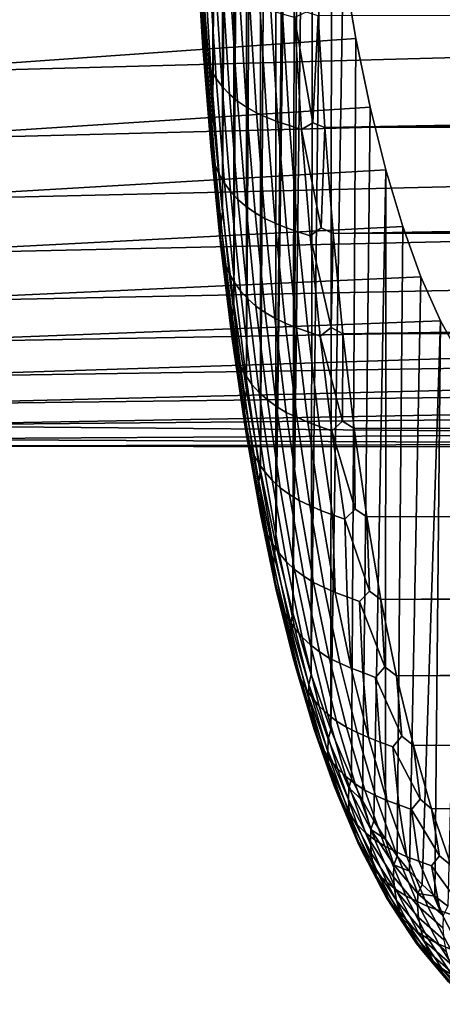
# Model space of a CAD drawing. Header units: metres. Extents: x -32 to 117, y -314 to 32.
# Tile 312 of 380: x 58.98 to 61.73, y -27.83 to -21.42. Entities that reach past the tile are written whole.
import ezdxf

# ---------------------------------------------------------------- set-up
doc = ezdxf.new("R2010")
doc.units = ezdxf.units.M
doc.layers.add('solid_24_501_064_XXX', color=7, linetype='CONTINUOUS')

msp = doc.modelspace()

# ---------------------------------------------------------------- linework, layer by layer
at = {"layer": 'solid_24_501_064_XXX'}
for points in [[(60.646011, -6.842627, 78.426437), (60.755825, -5.76276, 78.685928), (60.745323, -15.146692, 70.873718), (60.64603, -24.836847, 63.327366)], [(60.545338, -24.353743, 64.325645), (60.545319, -7.909618, 78.124016), (60.646011, -6.842627, 78.426437)], [(60.64603, -24.836847, 63.327366), (60.545338, -24.353743, 64.325645), (60.646011, -6.842627, 78.426437)], [(60.453846, -23.831007, 65.303009), (60.453831, -8.962889, 77.778938), (60.545319, -7.909618, 78.124016)], [(60.545338, -24.353743, 64.325645), (60.453846, -23.831007, 65.303009), (60.545319, -7.909618, 78.124016)], [(60.371704, -23.269875, 66.25753), (60.371693, -10.000335, 77.392075), (60.453831, -8.962889, 77.778938)], [(60.453846, -23.831007, 65.303009), (60.371704, -23.269875, 66.25753), (60.453831, -8.962889, 77.778938)], [(60.298977, -22.670658, 67.188568), (60.298969, -11.021258, 76.963638), (60.371693, -10.000335, 77.392075)], [(60.371704, -23.269875, 66.25753), (60.298977, -22.670658, 67.188568), (60.371693, -10.000335, 77.392075)], [(60.235809, -22.035179, 68.093773), (60.235802, -12.02303, 76.495003), (60.298969, -11.021258, 76.963638)], [(60.298977, -22.670658, 67.188568), (60.235809, -22.035179, 68.093773), (60.298969, -11.021258, 76.963638)], [(60.235809, -22.035179, 68.093773), (60.182285, -21.3641, 68.972038), (60.235802, -12.02303, 76.495003)], [(60.64603, -24.836847, 63.327366), (60.745323, -15.146692, 70.873718), (60.74514, -15.927435, 70.219666)], [(60.64603, -24.836847, 63.327366), (60.74514, -15.927435, 70.219666), (60.754452, -16.679441, 69.533844)], [(60.64603, -24.836847, 63.327366), (60.754452, -16.679441, 69.533844), (60.773251, -17.402605, 68.81633), (60.755848, -25.279907, 62.308952)], [(60.755848, -25.279907, 62.308952), (60.773251, -17.402605, 68.81633), (60.801495, -18.094584, 68.069389)], [(60.755848, -25.279907, 62.308952), (60.801495, -18.094584, 68.069389), (60.839176, -18.755272, 67.293129)], [(60.755848, -25.279907, 62.308952), (60.839176, -18.755272, 67.293129), (60.8862, -19.382492, 66.489922), (60.874622, -25.681635, 61.272495)], [(60.874622, -25.681635, 61.272495), (60.8862, -19.382492, 66.489922), (60.942558, -19.976122, 65.659966)], [(60.874622, -25.681635, 61.272495), (60.942558, -19.976122, 65.659966), (61.008106, -20.534176, 64.805717), (61.002239, -26.041723, 60.218884)], [(61.002239, -26.041723, 60.218884), (61.008106, -20.534176, 64.805717), (61.082829, -21.056488, 63.927475)], [(60.170727, -21.44281, 68.997093), (60.126534, -20.736795, 69.849739), (60.13847, -20.659494, 69.821259), (60.182285, -21.3641, 68.972038)], [(60.126534, -20.736795, 69.849739), (60.170727, -21.44281, 68.997093), (60.165474, -21.5051, 69.046303), (60.121151, -20.797024, 69.901436)], [(60.121151, -20.797024, 69.901436), (60.165474, -21.5051, 69.046303), (60.168121, -21.567276, 69.095863), (60.123672, -20.85718, 69.953438)], [(60.123672, -20.85718, 69.953438), (60.168121, -21.567276, 69.095863), (60.178646, -21.628721, 69.145287), (60.134075, -20.916662, 70.005226)], [(60.134075, -20.916662, 70.005226), (60.178646, -21.628721, 69.145287), (60.196945, -21.688828, 69.194092), (60.152256, -20.974888, 70.056305)], [(60.152256, -20.974888, 70.056305), (60.196945, -21.688828, 69.194092), (60.222832, -21.747, 69.241783), (60.178032, -21.031279, 70.106148)], [(61.082829, -21.056488, 63.927475), (57.914215, -21.296295, 63.493816), (57.914215, -21.771067, 62.566959), (61.166542, -21.541302, 63.02774)], [(60.178032, -21.031279, 70.106148), (60.222832, -21.747, 69.241783), (60.256058, -21.802666, 69.287903), (60.211151, -21.085278, 70.154282)], [(61.002239, -26.041723, 60.218884), (61.082829, -21.056488, 63.927475), (61.166542, -21.541302, 63.02774), (61.138424, -26.358881, 59.15086)], [(60.211151, -21.085278, 70.154282), (60.256058, -21.802666, 69.287903), (60.296288, -21.85527, 69.331985), (60.251286, -21.136351, 70.200211)], [(60.251286, -21.136351, 70.200211), (60.296288, -21.85527, 69.331985), (60.343128, -21.904297, 69.373596), (60.298038, -21.18399, 70.2435)], [(57.914215, -21.771067, 41.433041), (57.914215, -21.296295, 40.506184), (62.30183, -21.17178, 40.278408), (62.30183, -21.651829, 41.190823)], [(60.298038, -21.18399, 70.2435), (60.343128, -21.904297, 69.373596), (60.396114, -21.949261, 69.412323), (60.350948, -21.22773, 70.283707)], [(60.350948, -21.22773, 70.283707), (60.396114, -21.949261, 69.412323), (60.45472, -21.989714, 69.447792), (60.409489, -21.267134, 70.320442)], [(60.409489, -21.267134, 70.320442), (60.45472, -21.989714, 69.447792), (60.518368, -22.025261, 69.479637), (60.473083, -21.301813, 70.35334)], [(60.473083, -21.301813, 70.35334), (60.518368, -22.025261, 69.479637), (60.586433, -22.055546, 69.507561), (60.541103, -21.331427, 70.382072)], [(60.541103, -21.331427, 70.382072), (60.586433, -22.055546, 69.507561), (60.658512, -22.084179, 69.526352), (60.613056, -21.358961, 70.40255)], [(60.224564, -22.113667, 68.117188), (60.170727, -21.44281, 68.997093), (60.182285, -21.3641, 68.972038), (60.235809, -22.035179, 68.093773)], [(60.613056, -21.358961, 70.40255), (60.658512, -22.084179, 69.526352), (60.733765, -22.109018, 69.53817), (60.688141, -21.382586, 70.416374)], [(60.688141, -21.382586, 70.416374), (60.733765, -22.109018, 69.53817), (60.811752, -22.134035, 69.537575), (60.765812, -21.405611, 70.419296)], [(60.765812, -21.405611, 70.419296), (60.886784, -22.089972, 69.611427), (60.920532, -21.395403, 70.454597), (60.842148, -21.369822, 70.478523)], [(60.886784, -22.089972, 69.611427), (60.964661, -22.120783, 69.578514), (60.920532, -21.395403, 70.454597)], [(60.964661, -22.120783, 69.578514), (98.701004, -21.433485, 70.410347), (98.56823, -21.338821, 70.519997), (60.920532, -21.395403, 70.454597)], [(60.170727, -21.44281, 68.997093), (60.224564, -22.113667, 68.117188), (60.219463, -22.177916, 68.163826), (60.165474, -21.5051, 69.046303)], [(60.765812, -21.405611, 70.419296), (60.811752, -22.134035, 69.537575), (60.886784, -22.089972, 69.611427)], [(60.964661, -22.120783, 69.578514), (98.838081, -21.525372, 70.302826), (98.701004, -21.433485, 70.410347)], [(60.165474, -21.5051, 69.046303), (60.219463, -22.177916, 68.163826), (60.222267, -22.242008, 68.210869), (60.168121, -21.567276, 69.095863)], [(60.964661, -22.120783, 69.578514), (98.979118, -21.614199, 70.197838), (98.838081, -21.525372, 70.302826)], [(61.166542, -21.541302, 63.02774), (57.914215, -21.771067, 62.566959), (57.914215, -22.205523, 61.620537), (61.259201, -21.9884, 62.106964)], [(60.168121, -21.567276, 69.095863), (60.222267, -22.242008, 68.210869), (60.232941, -22.305315, 68.257851), (60.178646, -21.628721, 69.145287)], [(61.138424, -26.358881, 59.15086), (61.166542, -21.541302, 63.02774), (61.259201, -21.9884, 62.106964), (61.209732, -26.501415, 58.611374)], [(57.914215, -22.205524, 42.379463), (57.914215, -21.771067, 41.433041), (62.30183, -21.651829, 41.190823), (62.30183, -22.092579, 42.122856)], [(60.178646, -21.628721, 69.145287), (60.232941, -22.305315, 68.257851), (60.251381, -22.367207, 68.304314), (60.196945, -21.688828, 69.194092)], [(60.964661, -22.120783, 69.578514), (99.12426, -21.700073, 70.095345), (98.979118, -21.614199, 70.197838)], [(60.196945, -21.688828, 69.194092), (60.251381, -22.367207, 68.304314), (60.277405, -22.427071, 68.349792), (60.222832, -21.747, 69.241783)], [(60.964661, -22.120783, 69.578514), (99.273651, -21.78319, 69.995193), (99.12426, -21.700073, 70.095345)], [(60.222832, -21.747, 69.241783), (60.277405, -22.427071, 68.349792), (60.310757, -22.484316, 68.393837), (60.256058, -21.802666, 69.287903)], [(60.964661, -22.120783, 69.578514), (99.426888, -21.863321, 69.897743), (99.273651, -21.78319, 69.995193)], [(60.256058, -21.802666, 69.287903), (60.310757, -22.484316, 68.393837), (60.351105, -22.538378, 68.436005), (60.296288, -21.85527, 69.331985)], [(60.296288, -21.85527, 69.331985), (60.351105, -22.538378, 68.436005), (60.398048, -22.588718, 68.475899), (60.343128, -21.904297, 69.373596)], [(60.343128, -21.904297, 69.373596), (60.398048, -22.588718, 68.475899), (60.45113, -22.634844, 68.5131), (60.396114, -21.949261, 69.412323)], [(60.964661, -22.120783, 69.578514), (99.583549, -21.940245, 69.80336), (99.426888, -21.863321, 69.897743)], [(60.396114, -21.949261, 69.412323), (60.45113, -22.634844, 68.5131), (60.509815, -22.676294, 68.547264), (60.45472, -21.989714, 69.447792)], [(60.964661, -22.120783, 69.578514), (99.743607, -22.013964, 69.712112), (99.583549, -21.940245, 69.80336)], [(61.259201, -21.9884, 62.106964), (57.914215, -22.205523, 61.620537), (57.914215, -22.59886, 60.6563), (61.3606, -22.396265, 61.167656)], [(60.287933, -22.748337, 67.211494), (60.224564, -22.113667, 68.117188), (60.235809, -22.035179, 68.093773), (60.298977, -22.670658, 67.188568)], [(60.45472, -21.989714, 69.447792), (60.509815, -22.676294, 68.547264), (60.573532, -22.712662, 68.578033), (60.518368, -22.025261, 69.479637)], [(60.518368, -22.025261, 69.479637), (60.573532, -22.712662, 68.578033), (60.641644, -22.743586, 68.60511), (60.586433, -22.055546, 69.507561)], [(60.964661, -22.120783, 69.578514), (99.90741, -22.084723, 69.623802), (99.743607, -22.013964, 69.712112)], [(61.209732, -26.501415, 58.611374), (61.259201, -21.9884, 62.106964), (61.3606, -22.396265, 61.167656), (61.283085, -26.632954, 58.069073)], [(57.914215, -22.598862, 43.3437), (57.914215, -22.205524, 42.379463), (62.30183, -22.092579, 42.122856), (62.30183, -22.493231, 43.072819)], [(60.586433, -22.055546, 69.507561), (60.641644, -22.743586, 68.60511), (60.713882, -22.773207, 68.622154), (60.658512, -22.084179, 69.526352)], [(60.658512, -22.084179, 69.526352), (60.713882, -22.773207, 68.622154), (60.789341, -22.799118, 68.631874), (60.733765, -22.109018, 69.53817)], [(60.811752, -22.134035, 69.537575), (60.941154, -22.774641, 68.716766), (60.964661, -22.120783, 69.578514), (60.886784, -22.089972, 69.611427)], [(61.018482, -22.810589, 68.673569), (100.074524, -22.152353, 69.538712), (99.90741, -22.084723, 69.623802), (60.964661, -22.120783, 69.578514)], [(60.224564, -22.113667, 68.117188), (60.287933, -22.748337, 67.211494), (60.28302, -22.814434, 67.255493), (60.219463, -22.177916, 68.163826)], [(60.733765, -22.109018, 69.53817), (60.789341, -22.799118, 68.631874), (60.867706, -22.825855, 68.627586), (60.811752, -22.134035, 69.537575)], [(60.811752, -22.134035, 69.537575), (60.867706, -22.825855, 68.627586), (60.941154, -22.774641, 68.716766)], [(60.941154, -22.774641, 68.716766), (61.018482, -22.810589, 68.673569), (60.964661, -22.120783, 69.578514)], [(61.018482, -22.810589, 68.673569), (100.244469, -22.216682, 69.457146), (100.074524, -22.152353, 69.538712)], [(60.219463, -22.177916, 68.163826), (60.28302, -22.814434, 67.255493), (60.286003, -22.880342, 67.299957), (60.222267, -22.242008, 68.210869)], [(61.018482, -22.810589, 68.673569), (100.417091, -22.277657, 69.379265), (100.244469, -22.216682, 69.457146)], [(60.222267, -22.242008, 68.210869), (60.286003, -22.880342, 67.299957), (60.296852, -22.945406, 67.344429), (60.232941, -22.305315, 68.257851)], [(61.018482, -22.810589, 68.673569), (100.475067, -22.297195, 69.354187), (100.417091, -22.277657, 69.379265)], [(61.018482, -22.810589, 68.673569), (100.592857, -22.335503, 69.304855), (100.475067, -22.297195, 69.354187)], [(60.232941, -22.305315, 68.257851), (60.296852, -22.945406, 67.344429), (60.31546, -23.008984, 67.388481), (60.251381, -22.367207, 68.304314)], [(61.018482, -22.810589, 68.673569), (100.771347, -22.390133, 69.234108), (100.592857, -22.335503, 69.304855)], [(61.3606, -22.396265, 61.167656), (57.914215, -22.59886, 60.6563), (57.914215, -22.95035, 59.676029), (61.470665, -22.764635, 60.210468)], [(60.251381, -22.367207, 68.304314), (60.31546, -23.008984, 67.388481), (60.341644, -23.070446, 67.431679), (60.277405, -22.427071, 68.349792)], [(60.277405, -22.427071, 68.349792), (60.341644, -23.070446, 67.431679), (60.375145, -23.129187, 67.473595), (60.310757, -22.484316, 68.393837)], [(61.018482, -22.810589, 68.673569), (100.952072, -22.441429, 69.167252), (100.771347, -22.390133, 69.234108)], [(61.358444, -26.753359, 57.524319), (61.283085, -26.632954, 58.069073), (61.3606, -22.396265, 61.167656)], [(61.358444, -26.753359, 57.524319), (61.3606, -22.396265, 61.167656), (61.470665, -22.764635, 60.210468), (61.435886, -26.862843, 56.976448)], [(60.310757, -22.484316, 68.393837), (60.375145, -23.129187, 67.473595), (60.41563, -23.184622, 67.513802), (60.351105, -22.538378, 68.436005)], [(61.018482, -22.810589, 68.673569), (101.13472, -22.489323, 69.104454), (100.952072, -22.441429, 69.167252)], [(61.018482, -22.810589, 68.673569), (101.319817, -22.533989, 69.045563), (101.13472, -22.489323, 69.104454)], [(57.914215, -22.95035, 44.323971), (57.914215, -22.598862, 43.3437), (62.30183, -22.493231, 43.072819), (62.30183, -22.853058, 44.038986)], [(60.351105, -22.538378, 68.436005), (60.41563, -23.184622, 67.513802), (60.4627, -23.236206, 67.551918), (60.398048, -22.588718, 68.475899)], [(61.018482, -22.810589, 68.673569), (101.507027, -22.575394, 68.990685), (101.319817, -22.533989, 69.045563)], [(60.398048, -22.588718, 68.475899), (60.4627, -23.236206, 67.551918), (60.515888, -23.283428, 67.587563), (60.45113, -22.634844, 68.5131)], [(61.018482, -22.810589, 68.673569), (101.695877, -22.613462, 68.93998), (101.507027, -22.575394, 68.990685)], [(61.018482, -22.810589, 68.673569), (101.885963, -22.648134, 68.893593), (101.695877, -22.613462, 68.93998)], [(60.360729, -23.345797, 66.281509), (60.287933, -22.748337, 67.211494), (60.298977, -22.670658, 67.188568), (60.371704, -23.269875, 66.25753)], [(60.45113, -22.634844, 68.5131), (60.515888, -23.283428, 67.587563), (60.574669, -23.325821, 67.620377), (60.509815, -22.676294, 68.547264)], [(60.509815, -22.676294, 68.547264), (60.574669, -23.325821, 67.620377), (60.638462, -23.362965, 67.65004), (60.573532, -22.712662, 68.578033)], [(61.018482, -22.810589, 68.673569), (102.077766, -22.679514, 68.85144), (101.885963, -22.648134, 68.893593)], [(61.018482, -22.810589, 68.673569), (102.271088, -22.707611, 68.81356), (102.077766, -22.679514, 68.85144)], [(60.573532, -22.712662, 68.578033), (60.638462, -23.362965, 67.65004), (60.706635, -23.394493, 67.676254), (60.641644, -22.743586, 68.60511)], [(60.641644, -22.743586, 68.60511), (60.706635, -23.394493, 67.676254), (60.779057, -23.424988, 67.691475), (60.713882, -22.773207, 68.622154)], [(61.018482, -22.810589, 68.673569), (102.465469, -22.732393, 68.780029), (102.271088, -22.707611, 68.81356)], [(61.018482, -22.810589, 68.673569), (102.6605, -22.753826, 68.750954), (102.465469, -22.732393, 68.780029)], [(61.470665, -22.764635, 60.210468), (57.914215, -22.95035, 59.676029), (57.914215, -23.25934, 58.681545), (61.589153, -23.092253, 59.23785)], [(60.287933, -22.748337, 67.211494), (60.360729, -23.345797, 66.281509), (60.35603, -23.413633, 66.322807), (60.28302, -22.814434, 67.255493)], [(60.713882, -22.773207, 68.622154), (60.779057, -23.424988, 67.691475), (60.854755, -23.45182, 67.699013), (60.789341, -22.799118, 68.631874)], [(60.789341, -22.799118, 68.631874), (60.854755, -23.45182, 67.699013), (60.933567, -23.479998, 67.690887), (60.867706, -22.825855, 68.627586)], [(60.867706, -22.825855, 68.627586), (61.005157, -23.422798, 67.796028), (61.018482, -22.810589, 68.673569), (60.941154, -22.774641, 68.716766)], [(61.005157, -23.422798, 67.796028), (61.081928, -23.463768, 67.741013), (61.018482, -22.810589, 68.673569)], [(61.018482, -22.810589, 68.673569), (103.053566, -22.786808, 68.706055), (102.6605, -22.753826, 68.750954)], [(61.018482, -22.810589, 68.673569), (103.448738, -22.806604, 68.679024), (103.053566, -22.786808, 68.706055)], [(61.081928, -23.463768, 67.741013), (103.8451, -22.813183, 68.670021), (103.448738, -22.806604, 68.679024), (61.018482, -22.810589, 68.673569)], [(61.435886, -26.862843, 56.976448), (61.470665, -22.764635, 60.210468), (61.589153, -23.092253, 59.23785), (61.515347, -26.961273, 56.425957)], [(57.914215, -23.25934, 45.318451), (57.914215, -22.95035, 44.323971), (62.30183, -22.853058, 44.038986), (62.30183, -23.171406, 45.019604)], [(60.28302, -22.814434, 67.255493), (60.35603, -23.413633, 66.322807), (60.359219, -23.481243, 66.364609), (60.286003, -22.880342, 67.299957)], [(60.867706, -22.825855, 68.627586), (60.933567, -23.479998, 67.690887), (61.005157, -23.422798, 67.796028)], [(61.081928, -23.463768, 67.741013), (111.497986, -23.321703, 67.950768), (103.8451, -22.813183, 68.670021)], [(60.286003, -22.880342, 67.299957), (60.359219, -23.481243, 66.364609), (60.37027, -23.54796, 66.406517), (60.296852, -22.945406, 67.344429)], [(60.296852, -22.945406, 67.344429), (60.37027, -23.54796, 66.406517), (60.389072, -23.613123, 66.448105), (60.31546, -23.008984, 67.388481)], [(60.31546, -23.008984, 67.388481), (60.389072, -23.613123, 66.448105), (60.41544, -23.676088, 66.48896), (60.341644, -23.070446, 67.431679)], [(61.589153, -23.092253, 59.23785), (57.914215, -23.25934, 58.681545), (57.914215, -23.525261, 57.67469), (61.715961, -23.378817, 58.25071)], [(60.341644, -23.070446, 67.431679), (60.41544, -23.676088, 66.48896), (60.449112, -23.736233, 66.528687), (60.375145, -23.129187, 67.473595)], [(60.375145, -23.129187, 67.473595), (60.449112, -23.736233, 66.528687), (60.489754, -23.792961, 66.566887), (60.41563, -23.184622, 67.513802)], [(61.515347, -26.961273, 56.425957), (61.589153, -23.092253, 59.23785), (61.715961, -23.378817, 58.25071), (61.596745, -27.048477, 55.873501)], [(57.914215, -23.525261, 46.32531), (57.914215, -23.25934, 45.318451), (62.30183, -23.171406, 45.019604), (62.30183, -23.447699, 46.01289)], [(60.41563, -23.184622, 67.513802), (60.489754, -23.792961, 66.566887), (60.536964, -23.845713, 66.603188), (60.4627, -23.236206, 67.551918)], [(60.4627, -23.236206, 67.551918), (60.536964, -23.845713, 66.603188), (60.590279, -23.893965, 66.637222), (60.515888, -23.283428, 67.587563)], [(60.442822, -23.905125, 65.328804), (60.360729, -23.345797, 66.281509), (60.371704, -23.269875, 66.25753), (60.453846, -23.831007, 65.303009)], [(60.515888, -23.283428, 67.587563), (60.590279, -23.893965, 66.637222), (60.649166, -23.937243, 66.668655), (60.574669, -23.325821, 67.620377)], [(61.154922, -24.079227, 66.782272), (111.60289, -23.931751, 67.019882), (111.497986, -23.321703, 67.950768), (61.081928, -23.463768, 67.741013)], [(61.715961, -23.378817, 58.25071), (57.914215, -23.525261, 57.67469), (57.914215, -23.747616, 56.65733), (61.850834, -23.623327, 57.251381)], [(60.360729, -23.345797, 66.281509), (60.442822, -23.905125, 65.328804), (60.438358, -23.974586, 65.367332), (60.35603, -23.413633, 66.322807)], [(60.574669, -23.325821, 67.620377), (60.649166, -23.937243, 66.668655), (60.713051, -23.975117, 66.697182), (60.638462, -23.362965, 67.65004)], [(60.638462, -23.362965, 67.65004), (60.713051, -23.975117, 66.697182), (60.781292, -24.007214, 66.722519), (60.706635, -23.394493, 67.676254)], [(61.680023, -27.124332, 55.319473), (61.596745, -27.048477, 55.873501), (61.715961, -23.378817, 58.25071)], [(61.680023, -27.124332, 55.319473), (61.715961, -23.378817, 58.25071), (61.850834, -23.623327, 57.251381), (61.765278, -27.188999, 54.763199)], [(57.914215, -23.747616, 47.34267), (57.914215, -23.525261, 46.32531), (62.30183, -23.447699, 46.01289), (62.30183, -23.681431, 47.017044)], [(60.35603, -23.413633, 66.322807), (60.438358, -23.974586, 65.367332), (60.44178, -24.043789, 65.406425), (60.359219, -23.481243, 66.364609)], [(60.706635, -23.394493, 67.676254), (60.781292, -24.007214, 66.722519), (60.853924, -24.038464, 66.735863), (60.779057, -23.424988, 67.691475)], [(60.779057, -23.424988, 67.691475), (60.853924, -24.038464, 66.735863), (60.929897, -24.066063, 66.741142), (60.854755, -23.45182, 67.699013)], [(60.854755, -23.45182, 67.699013), (60.929897, -24.066063, 66.741142), (61.00922, -24.095388, 66.729042), (60.933567, -23.479998, 67.690887)], [(60.933567, -23.479998, 67.690887), (61.078686, -24.033415, 66.8507), (61.081928, -23.463768, 67.741013), (61.005157, -23.422798, 67.796028)], [(60.359219, -23.481243, 66.364609), (60.44178, -24.043789, 65.406425), (60.45306, -24.112049, 65.445702), (60.37027, -23.54796, 66.406517)], [(60.933567, -23.479998, 67.690887), (61.00922, -24.095388, 66.729042), (61.078686, -24.033415, 66.8507)], [(61.078686, -24.033415, 66.8507), (61.154922, -24.079227, 66.782272), (61.081928, -23.463768, 67.741013)], [(60.37027, -23.54796, 66.406517), (60.45306, -24.112049, 65.445702), (60.47208, -24.178694, 65.484764), (60.389072, -23.613123, 66.448105)], [(61.850834, -23.623327, 57.251381), (57.914215, -23.747616, 56.65733), (57.914215, -23.925997, 55.63134), (61.993603, -23.825478, 56.241089)], [(60.389072, -23.613123, 66.448105), (60.47208, -24.178694, 65.484764), (60.498653, -24.243063, 65.523232), (60.41544, -23.676088, 66.48896)], [(57.914215, -23.925997, 48.36866), (57.914215, -23.747616, 47.34267), (62.30183, -23.681431, 47.017044), (62.30183, -23.872181, 48.030239)], [(60.41544, -23.676088, 66.48896), (60.498653, -24.243063, 65.523232), (60.532516, -24.304518, 65.560722), (60.449112, -23.736233, 66.528687)], [(60.449112, -23.736233, 66.528687), (60.532516, -24.304518, 65.560722), (60.573334, -24.362453, 65.596863), (60.489754, -23.792961, 66.566887)], [(61.993603, -23.825478, 56.241089), (57.914215, -23.925997, 55.63134), (57.914215, -24.060074, 54.598629), (62.143898, -23.984343, 55.222794)], [(60.534035, -24.425512, 64.355042), (60.442822, -23.905125, 65.328804), (60.453846, -23.831007, 65.303009), (60.545338, -24.353743, 64.325645)], [(60.489754, -23.792961, 66.566887), (60.573334, -24.362453, 65.596863), (60.620708, -24.416296, 65.631302), (60.536964, -23.845713, 66.603188)], [(57.914215, -24.060074, 49.401371), (57.914215, -23.925997, 48.36866), (62.30183, -23.872181, 48.030239), (62.30183, -24.019602, 49.05064)], [(60.536964, -23.845713, 66.603188), (60.620708, -24.416296, 65.631302), (60.674164, -24.465513, 65.663696), (60.590279, -23.893965, 66.637222)], [(60.590279, -23.893965, 66.637222), (60.674164, -24.465513, 65.663696), (60.733173, -24.509619, 65.693726), (60.649166, -23.937243, 66.668655)], [(60.442822, -23.905125, 65.328804), (60.534035, -24.425512, 64.355042), (60.529835, -24.496481, 64.390755), (60.438358, -23.974586, 65.367332)], [(60.649166, -23.937243, 66.668655), (60.733173, -24.509619, 65.693726), (60.797153, -24.548174, 65.721092), (60.713051, -23.975117, 66.697182)], [(61.23737, -24.655987, 65.798668), (111.720169, -24.506769, 66.062012), (111.60289, -23.931751, 67.019882), (61.154922, -24.079227, 66.782272)], [(62.143898, -23.984343, 55.222794), (57.914215, -24.060074, 54.598629), (62.30183, -24.100189, 54.195641)], [(57.914215, -24.149595, 50.438896), (57.914215, -24.060074, 49.401371), (62.30183, -24.019602, 49.05064), (62.30183, -24.123428, 50.076397)], [(60.438358, -23.974586, 65.367332), (60.529835, -24.496481, 64.390755), (60.53352, -24.567163, 64.427078), (60.44178, -24.043789, 65.406425)], [(60.713051, -23.975117, 66.697182), (60.797153, -24.548174, 65.721092), (60.865475, -24.580801, 65.745522), (60.781292, -24.007214, 66.722519)], [(60.781292, -24.007214, 66.722519), (60.865475, -24.580801, 65.745522), (60.938347, -24.612688, 65.756943), (60.853924, -24.038464, 66.735863)], [(57.914215, -24.060074, 54.598629), (57.914215, -24.149595, 53.561104), (62.30183, -24.171839, 53.167137), (62.30183, -24.100189, 54.195641)], [(60.44178, -24.043789, 65.406425), (60.53352, -24.567163, 64.427078), (60.545048, -24.636858, 64.463669), (60.45306, -24.112049, 65.445702)], [(60.853924, -24.038464, 66.735863), (60.938347, -24.612688, 65.756943), (61.014626, -24.640894, 65.759895), (60.929897, -24.066063, 66.741142)], [(60.929897, -24.066063, 66.741142), (61.014626, -24.640894, 65.759895), (61.094521, -24.671074, 65.743706), (61.00922, -24.095388, 66.729042)], [(61.00922, -24.095388, 66.729042), (61.161602, -24.605556, 65.88237), (61.154922, -24.079227, 66.782272), (61.078686, -24.033415, 66.8507)], [(61.161602, -24.605556, 65.88237), (61.23737, -24.655987, 65.798668), (61.154922, -24.079227, 66.782272)], [(57.914215, -24.194397, 51.479309), (57.914215, -24.149595, 50.438896), (62.30183, -24.123428, 50.076397), (62.30183, -24.183468, 51.105644)], [(57.914215, -24.149595, 53.561104), (57.914215, -24.194397, 52.520691), (62.30183, -24.199615, 52.136513), (62.30183, -24.171839, 53.167137)], [(60.45306, -24.112049, 65.445702), (60.545048, -24.636858, 64.463669), (60.564308, -24.704878, 64.50016), (60.47208, -24.178694, 65.484764)], [(61.00922, -24.095388, 66.729042), (61.094521, -24.671074, 65.743706), (61.161602, -24.605556, 65.88237)], [(57.914215, -24.194397, 52.520691), (57.914215, -24.194397, 51.479309), (62.30183, -24.183468, 51.105644), (62.30183, -24.199615, 52.136513)], [(60.47208, -24.178694, 65.484764), (60.564308, -24.704878, 64.50016), (60.59111, -24.77055, 64.536186), (60.498653, -24.243063, 65.523232)], [(60.498653, -24.243063, 65.523232), (60.59111, -24.77055, 64.536186), (60.625187, -24.833223, 64.571396), (60.532516, -24.304518, 65.560722)], [(60.532516, -24.304518, 65.560722), (60.625187, -24.833223, 64.571396), (60.666203, -24.892281, 64.605438), (60.573334, -24.362453, 65.596863)], [(60.634205, -24.906157, 63.361908), (60.534035, -24.425512, 64.355042), (60.545338, -24.353743, 64.325645), (60.64603, -24.836847, 63.327366)], [(60.573334, -24.362453, 65.596863), (60.666203, -24.892281, 64.605438), (60.713753, -24.947138, 64.637985), (60.620708, -24.416296, 65.631302)], [(60.534035, -24.425512, 64.355042), (60.634205, -24.906157, 63.361908), (60.630295, -24.978516, 63.394741), (60.529835, -24.496481, 64.390755)], [(60.620708, -24.416296, 65.631302), (60.713753, -24.947138, 64.637985), (60.767365, -24.99725, 64.668701), (60.674164, -24.465513, 65.663696)], [(60.674164, -24.465513, 65.663696), (60.767365, -24.99725, 64.668701), (60.826511, -25.042122, 64.697296), (60.733173, -24.509619, 65.693726)], [(60.529835, -24.496481, 64.390755), (60.630295, -24.978516, 63.394741), (60.634262, -25.05056, 63.428253), (60.53352, -24.567163, 64.427078)], [(60.733173, -24.509619, 65.693726), (60.826511, -25.042122, 64.697296), (60.890606, -25.081312, 64.723473), (60.797153, -24.548174, 65.721092)], [(61.329178, -25.192995, 64.791786), (111.783379, -24.780708, 65.573372), (111.720169, -24.506769, 66.062012), (61.23737, -24.655987, 65.798668)], [(60.53352, -24.567163, 64.427078), (60.634262, -25.05056, 63.428253), (60.646069, -25.121576, 63.462112), (60.545048, -24.636858, 64.463669)], [(60.797153, -24.548174, 65.721092), (60.890606, -25.081312, 64.723473), (60.959011, -25.114431, 64.746986), (60.865475, -24.580801, 65.745522)], [(60.865475, -24.580801, 65.745522), (60.959011, -25.114431, 64.746986), (61.032143, -25.14683, 64.756432), (60.938347, -24.612688, 65.756943)], [(61.094521, -24.671074, 65.743706), (61.253742, -25.138414, 64.892708), (61.23737, -24.655987, 65.798668), (61.161602, -24.605556, 65.88237)], [(60.545048, -24.636858, 64.463669), (60.646069, -25.121576, 63.462112), (60.665592, -25.190865, 63.495983), (60.564308, -24.704878, 64.50016)], [(60.938347, -24.612688, 65.756943), (61.032143, -25.14683, 64.756432), (61.014626, -24.640894, 65.759895)], [(61.032143, -25.14683, 64.756432), (61.108761, -25.175484, 64.757011), (61.094521, -24.671074, 65.743706), (61.014626, -24.640894, 65.759895)], [(61.253742, -25.138414, 64.892708), (61.329178, -25.192995, 64.791786), (61.23737, -24.655987, 65.798668)], [(60.564308, -24.704878, 64.50016), (60.665592, -25.190865, 63.495983), (60.692646, -25.257738, 63.52953), (60.59111, -24.77055, 64.536186)], [(61.108761, -25.175484, 64.757011), (61.189293, -25.206209, 64.736641), (61.253742, -25.138414, 64.892708), (61.094521, -24.671074, 65.743706)], [(60.59111, -24.77055, 64.536186), (60.692646, -25.257738, 63.52953), (60.726955, -25.321535, 63.56242), (60.625187, -24.833223, 64.571396)], [(111.869812, -24.935986, 65.284271), (111.783379, -24.780708, 65.573372), (61.329178, -25.192995, 64.791786), (111.849297, -25.045408, 65.078438)], [(60.625187, -24.833223, 64.571396), (60.726955, -25.321535, 63.56242), (60.768188, -25.381626, 63.59433), (60.666203, -24.892281, 64.605438)], [(60.634205, -24.906157, 63.361908), (60.64603, -24.836847, 63.327366), (60.755848, -25.279907, 62.308952), (60.743156, -25.346264, 62.35107)], [(60.634205, -24.906157, 63.361908), (60.743156, -25.346264, 62.35107), (60.739563, -25.419891, 62.380989), (60.630295, -24.978516, 63.394741)], [(60.666203, -24.892281, 64.605438), (60.768188, -25.381626, 63.59433), (60.815929, -25.437416, 63.624943), (60.713753, -24.947138, 64.637985)], [(60.630295, -24.978516, 63.394741), (60.739563, -25.419891, 62.380989), (60.743839, -25.493181, 62.411644), (60.634262, -25.05056, 63.428253)], [(60.713753, -24.947138, 64.637985), (60.815929, -25.437416, 63.624943), (60.869717, -25.488352, 63.653957), (60.767365, -24.99725, 64.668701)], [(60.634262, -25.05056, 63.428253), (60.743839, -25.493181, 62.411644), (60.755939, -25.565405, 62.442726), (60.646069, -25.121576, 63.462112)], [(60.767365, -24.99725, 64.668701), (60.869717, -25.488352, 63.653957), (60.929008, -25.533934, 63.681084), (60.826511, -25.042122, 64.697296)], [(60.826511, -25.042122, 64.697296), (60.929008, -25.533934, 63.681084), (60.993221, -25.573708, 63.706059), (60.890606, -25.081312, 64.723473)], [(61.430183, -25.689291, 63.763187), (111.917885, -25.300724, 64.577332), (111.849297, -25.045408, 65.078438), (61.329178, -25.192995, 64.791786)], [(60.890606, -25.081312, 64.723473), (60.993221, -25.573708, 63.706059), (61.061726, -25.607279, 63.72863), (60.959011, -25.114431, 64.746986)], [(60.959011, -25.114431, 64.746986), (61.061726, -25.607279, 63.72863), (61.135143, -25.640064, 63.736069), (61.032143, -25.14683, 64.756432)], [(60.646069, -25.121576, 63.462112), (60.755939, -25.565405, 62.442726), (60.775753, -25.635851, 62.473938), (60.665592, -25.190865, 63.495983)], [(61.032143, -25.14683, 64.756432), (61.135143, -25.640064, 63.736069), (61.108761, -25.175484, 64.757011)], [(61.135143, -25.640064, 63.736069), (61.212132, -25.668997, 63.734234), (61.189293, -25.206209, 64.736641), (61.108761, -25.175484, 64.757011)], [(61.189293, -25.206209, 64.736641), (61.354931, -25.631186, 63.883392), (61.329178, -25.192995, 64.791786), (61.253742, -25.138414, 64.892708)], [(60.665592, -25.190865, 63.495983), (60.775753, -25.635851, 62.473938), (60.803078, -25.703823, 62.504963), (60.692646, -25.257738, 63.52953)], [(61.212132, -25.668997, 63.734234), (61.293354, -25.699959, 63.709599), (61.354931, -25.631186, 63.883392), (61.189293, -25.206209, 64.736641)], [(61.354931, -25.631186, 63.883392), (61.430183, -25.689291, 63.763187), (61.329178, -25.192995, 64.791786)], [(60.692646, -25.257738, 63.52953), (60.803078, -25.703823, 62.504963), (60.837643, -25.768646, 62.535496), (60.726955, -25.321535, 63.56242)], [(60.743156, -25.346264, 62.35107), (60.755848, -25.279907, 62.308952), (60.874622, -25.681635, 61.272495), (60.860691, -25.745205, 61.324242)], [(112.019928, -25.434189, 64.302101), (111.917885, -25.300724, 64.577332), (61.430183, -25.689291, 63.763187), (111.98938, -25.546492, 64.070229)], [(60.726955, -25.321535, 63.56242), (60.837643, -25.768646, 62.535496), (60.879108, -25.829681, 62.565235), (60.768188, -25.381626, 63.59433)], [(60.743156, -25.346264, 62.35107), (60.860691, -25.745205, 61.324242), (60.857433, -25.819983, 61.351204), (60.739563, -25.419891, 62.380989)], [(60.739563, -25.419891, 62.380989), (60.857433, -25.819983, 61.351204), (60.862041, -25.894396, 61.37896), (60.743839, -25.493181, 62.411644)], [(60.768188, -25.381626, 63.59433), (60.879108, -25.829681, 62.565235), (60.927063, -25.886324, 62.593891), (60.815929, -25.437416, 63.624943)], [(60.815929, -25.437416, 63.624943), (60.927063, -25.886324, 62.593891), (60.981033, -25.938015, 62.621174), (60.869717, -25.488352, 63.653957)], [(60.743839, -25.493181, 62.411644), (60.862041, -25.894396, 61.37896), (60.874466, -25.967714, 61.407234), (60.755939, -25.565405, 62.442726)], [(60.869717, -25.488352, 63.653957), (60.981033, -25.938015, 62.621174), (61.040485, -25.984241, 62.646816), (60.929008, -25.533934, 63.681084)], [(60.755939, -25.565405, 62.442726), (60.874466, -25.967714, 61.407234), (60.894588, -26.039207, 61.435745), (60.775753, -25.635851, 62.473938)], [(60.929008, -25.533934, 63.681084), (61.040485, -25.984241, 62.646816), (61.104832, -26.024549, 62.670567), (60.993221, -25.573708, 63.706059)], [(61.540291, -26.14397, 62.714478), (112.063469, -25.78253, 63.55735), (111.98938, -25.546492, 64.070229), (61.430183, -25.689291, 63.763187)], [(60.993221, -25.573708, 63.706059), (61.104832, -26.024549, 62.670567), (61.173435, -26.058537, 62.692184), (61.061726, -25.607279, 63.72863)], [(61.061726, -25.607279, 63.72863), (61.173435, -26.058537, 62.692184), (61.247162, -26.091578, 62.697586), (61.135143, -25.640064, 63.736069)], [(61.293354, -25.699959, 63.709599), (61.464996, -26.083073, 62.856117), (61.430183, -25.689291, 63.763187), (61.354931, -25.631186, 63.883392)], [(60.775753, -25.635851, 62.473938), (60.894588, -26.039207, 61.435745), (60.922203, -26.10817, 61.464218), (60.803078, -25.703823, 62.504963)], [(60.860691, -25.745205, 61.324242), (60.874622, -25.681635, 61.272495), (61.002239, -26.041723, 60.218884), (60.98658, -26.102497, 60.28315)], [(61.135143, -25.640064, 63.736069), (61.247162, -26.091578, 62.697586), (61.212132, -25.668997, 63.734234)], [(61.247162, -26.091578, 62.697586), (61.324554, -26.120621, 62.693298), (61.293354, -25.699959, 63.709599), (61.212132, -25.668997, 63.734234)], [(61.464996, -26.083073, 62.856117), (61.540291, -26.14397, 62.714478), (61.430183, -25.689291, 63.763187)], [(60.803078, -25.703823, 62.504963), (60.922203, -26.10817, 61.464218), (60.957043, -26.173922, 61.492363), (60.837643, -25.768646, 62.535496)], [(60.860691, -25.745205, 61.324242), (60.98658, -26.102497, 60.28315), (60.983688, -26.178299, 60.307125), (60.857433, -25.819983, 61.351204)], [(61.324554, -26.120621, 62.693298), (61.406521, -26.151497, 62.664345), (61.464996, -26.083073, 62.856117), (61.293354, -25.699959, 63.709599)], [(60.837643, -25.768646, 62.535496), (60.957043, -26.173922, 61.492363), (60.99876, -26.235811, 61.519905), (60.879108, -25.829681, 62.565235)], [(60.857433, -25.819983, 61.351204), (60.983688, -26.178299, 60.307125), (60.988647, -26.253719, 60.331951), (60.862041, -25.894396, 61.37896)], [(112.180275, -25.892799, 63.302849), (112.063469, -25.78253, 63.55735), (61.540291, -26.14397, 62.714478), (112.139816, -26.008663, 63.038937)], [(60.879108, -25.829681, 62.565235), (60.99876, -26.235811, 61.519905), (61.04694, -26.293224, 61.546574), (60.927063, -25.886324, 62.593891)], [(60.927063, -25.886324, 62.593891), (61.04694, -26.293224, 61.546574), (61.101112, -26.345598, 61.572102), (60.981033, -25.938015, 62.621174)], [(60.862041, -25.894396, 61.37896), (60.988647, -26.253719, 60.331951), (61.001419, -26.328012, 60.35738), (60.874466, -25.967714, 61.407234)], [(60.981033, -25.938015, 62.621174), (61.101112, -26.345598, 61.572102), (61.160736, -26.39241, 61.596241), (61.040485, -25.984241, 62.646816)], [(60.874466, -25.967714, 61.407234), (61.001419, -26.328012, 60.35738), (61.021866, -26.400442, 60.383167), (60.894588, -26.039207, 61.435745)], [(61.040485, -25.984241, 62.646816), (61.160736, -26.39241, 61.596241), (61.225227, -26.433199, 61.618748), (61.104832, -26.024549, 62.670567)], [(61.659298, -26.556198, 61.647282), (112.218307, -26.224747, 62.515171), (112.139816, -26.008663, 63.038937), (61.540291, -26.14397, 62.714478)], [(60.894588, -26.039207, 61.435745), (61.021866, -26.400442, 60.383167), (61.049797, -26.470291, 60.409054), (60.922203, -26.10817, 61.464218)], [(60.98658, -26.102497, 60.28315), (61.002239, -26.041723, 60.218884), (61.138424, -26.358881, 59.15086), (61.120602, -26.417658, 59.229538)], [(61.104832, -26.024549, 62.670567), (61.225227, -26.433199, 61.618748), (61.293941, -26.467562, 61.639404), (61.173435, -26.058537, 62.692184)], [(61.173435, -26.058537, 62.692184), (61.293941, -26.467562, 61.639404), (61.368, -26.500731, 61.642746), (61.247162, -26.091578, 62.697586)], [(60.922203, -26.10817, 61.464218), (61.049797, -26.470291, 60.409054), (61.084927, -26.536873, 60.434784), (60.957043, -26.173922, 61.492363)], [(60.98658, -26.102497, 60.28315), (61.120602, -26.417658, 59.229538), (61.118092, -26.494364, 59.250492), (60.983688, -26.178299, 60.307125)], [(61.247162, -26.091578, 62.697586), (61.368, -26.500731, 61.642746), (61.324554, -26.120621, 62.693298)], [(61.368, -26.500731, 61.642746), (61.445816, -26.529716, 61.635983), (61.406521, -26.151497, 62.664345), (61.324554, -26.120621, 62.693298)], [(61.406521, -26.151497, 62.664345), (61.58374, -26.493429, 61.812584), (61.540291, -26.14397, 62.714478), (61.464996, -26.083073, 62.856117)], [(61.58374, -26.493429, 61.812584), (61.659298, -26.556198, 61.647282), (61.540291, -26.14397, 62.714478)], [(60.957043, -26.173922, 61.492363), (61.084927, -26.536873, 60.434784), (61.126911, -26.599524, 60.460106), (60.99876, -26.235811, 61.519905)], [(60.983688, -26.178299, 60.307125), (61.118092, -26.494364, 59.250492), (61.123432, -26.570667, 59.272358), (60.988647, -26.253719, 60.331951)], [(61.445816, -26.529716, 61.635983), (61.528584, -26.560192, 61.602665), (61.58374, -26.493429, 61.812584), (61.406521, -26.151497, 62.664345)], [(60.988647, -26.253719, 60.331951), (61.123432, -26.570667, 59.272358), (61.136566, -26.645819, 59.294922), (61.001419, -26.328012, 60.35738)], [(60.99876, -26.235811, 61.519905), (61.126911, -26.599524, 60.460106), (61.175339, -26.657627, 60.484764), (61.04694, -26.293224, 61.546574)], [(112.349747, -26.311356, 62.288033), (112.218307, -26.224747, 62.515171), (61.659298, -26.556198, 61.647282), (112.299301, -26.430666, 61.986164)], [(61.001419, -26.328012, 60.35738), (61.136566, -26.645819, 59.294922), (61.157364, -26.719072, 59.317955), (61.021866, -26.400442, 60.383167)], [(61.04694, -26.293224, 61.546574), (61.175339, -26.657627, 60.484764), (61.229725, -26.710609, 60.508518), (61.101112, -26.345598, 61.572102)], [(61.021866, -26.400442, 60.383167), (61.157364, -26.719072, 59.317955), (61.185623, -26.789701, 59.341232), (61.049797, -26.470291, 60.409054)], [(61.101112, -26.345598, 61.572102), (61.229725, -26.710609, 60.508518), (61.289532, -26.757944, 60.531136), (61.160736, -26.39241, 61.596241)], [(61.120602, -26.417658, 59.229538), (61.138424, -26.358881, 59.15086), (61.209732, -26.501415, 58.611374)], [(61.160736, -26.39241, 61.596241), (61.289532, -26.757944, 60.531136), (61.354172, -26.799164, 60.552387), (61.225227, -26.433199, 61.618748)], [(61.120602, -26.417658, 59.229538), (61.262527, -26.690218, 58.165131), (61.260422, -26.767702, 58.183044), (61.118092, -26.494364, 59.250492)], [(61.120602, -26.417658, 59.229538), (61.209732, -26.501415, 58.611374), (61.262527, -26.690218, 58.165131)], [(61.225227, -26.433199, 61.618748), (61.354172, -26.799164, 60.552387), (61.423008, -26.83386, 60.572067), (61.293941, -26.467562, 61.639404)], [(61.787113, -26.925205, 60.563255), (112.382416, -26.626232, 61.452221), (112.299301, -26.430666, 61.986164), (61.659298, -26.556198, 61.647282)], [(61.049797, -26.470291, 60.409054), (61.185623, -26.789701, 59.341232), (61.221066, -26.857012, 59.364529), (61.084927, -26.536873, 60.434784)], [(61.118092, -26.494364, 59.250492), (61.260422, -26.767702, 58.183044), (61.266159, -26.84477, 58.201931), (61.123432, -26.570667, 59.272358)], [(61.262527, -26.690218, 58.165131), (61.209732, -26.501415, 58.611374), (61.283085, -26.632954, 58.069073)], [(61.293941, -26.467562, 61.639404), (61.423008, -26.83386, 60.572067), (61.497417, -26.867029, 60.573338), (61.368, -26.500731, 61.642746)], [(61.368, -26.500731, 61.642746), (61.497417, -26.867029, 60.573338), (61.445816, -26.529716, 61.635983)], [(61.528584, -26.560192, 61.602665), (61.710938, -26.861769, 60.754539), (61.659298, -26.556198, 61.647282), (61.58374, -26.493429, 61.812584)], [(61.084927, -26.536873, 60.434784), (61.221066, -26.857012, 59.364529), (61.263336, -26.920334, 59.387604), (61.126911, -26.599524, 60.460106)], [(61.123432, -26.570667, 59.272358), (61.266159, -26.84477, 58.201931), (61.279678, -26.920662, 58.221603), (61.136566, -26.645819, 59.294922)], [(61.497417, -26.867029, 60.573338), (61.575691, -26.895786, 60.564083), (61.528584, -26.560192, 61.602665), (61.445816, -26.529716, 61.635983)], [(61.575691, -26.895786, 60.564083), (61.659302, -26.925541, 60.526386), (61.710938, -26.861769, 60.754539), (61.528584, -26.560192, 61.602665)], [(61.710938, -26.861769, 60.754539), (61.787113, -26.925205, 60.563255), (61.659298, -26.556198, 61.647282)], [(61.126911, -26.599524, 60.460106), (61.263336, -26.920334, 59.387604), (61.312019, -26.979044, 59.410236), (61.175339, -26.657627, 60.484764)], [(61.136566, -26.645819, 59.294922), (61.279678, -26.920662, 58.221603), (61.300846, -26.994625, 58.241867), (61.157364, -26.719072, 59.317955)], [(61.262527, -26.690218, 58.165131), (61.283085, -26.632954, 58.069073), (61.358444, -26.753359, 57.524319)], [(61.157364, -26.719072, 59.317955), (61.300846, -26.994625, 58.241867), (61.32946, -27.065928, 58.262516), (61.185623, -26.789701, 59.341232)], [(61.175339, -26.657627, 60.484764), (61.312019, -26.979044, 59.410236), (61.366634, -27.03256, 59.432201), (61.229725, -26.710609, 60.508518)], [(61.229725, -26.710609, 60.508518), (61.366634, -27.03256, 59.432201), (61.42664, -27.080355, 59.453278), (61.289532, -26.757944, 60.531136)], [(61.262527, -26.690218, 58.165131), (61.412106, -26.919874, 57.091679), (61.410427, -26.998013, 57.106537), (61.260422, -26.767702, 58.183044)], [(61.262527, -26.690218, 58.165131), (61.358444, -26.753359, 57.524319), (61.412106, -26.919874, 57.091679)], [(61.260422, -26.767702, 58.183044), (61.410427, -26.998013, 57.106537), (61.41658, -27.075722, 57.122425), (61.266159, -26.84477, 58.201931)], [(61.289532, -26.757944, 60.531136), (61.42664, -27.080355, 59.453278), (61.49144, -27.121954, 59.473263), (61.354172, -26.799164, 60.552387)], [(61.412106, -26.919874, 57.091679), (61.358444, -26.753359, 57.524319), (61.435886, -26.862843, 56.976448)], [(61.185623, -26.789701, 59.341232), (61.32946, -27.065928, 58.262516), (61.365227, -27.133865, 58.283352), (61.221066, -26.857012, 59.364529)], [(61.266159, -26.84477, 58.201931), (61.41658, -27.075722, 57.122425), (61.430504, -27.152235, 57.139191), (61.279678, -26.920662, 58.221603)], [(61.354172, -26.799164, 60.552387), (61.49144, -27.121954, 59.473263), (61.560398, -27.156946, 59.491959), (61.423008, -26.83386, 60.572067)], [(61.423008, -26.83386, 60.572067), (61.560398, -27.156946, 59.491959), (61.635181, -27.189981, 59.49115), (61.497417, -26.867029, 60.573338)], [(61.221066, -26.857012, 59.364529), (61.365227, -27.133865, 58.283352), (61.407799, -27.197767, 58.304169), (61.263336, -26.920334, 59.387604)], [(61.412106, -26.919874, 57.091679), (61.435886, -26.862843, 56.976448), (61.515347, -26.961273, 56.425957)], [(61.497417, -26.867029, 60.573338), (61.635181, -27.189981, 59.49115), (61.713936, -27.218338, 59.479401), (61.575691, -26.895786, 60.564083)], [(61.575691, -26.895786, 60.564083), (61.713936, -27.218338, 59.479401), (61.659302, -26.925541, 60.526386)], [(61.659302, -26.925541, 60.526386), (61.846359, -27.187616, 59.68372), (61.787113, -26.925205, 60.563255), (61.710938, -26.861769, 60.754539)], [(61.263336, -26.920334, 59.387604), (61.407799, -27.197767, 58.304169), (61.456753, -27.257, 58.32476), (61.312019, -26.979044, 59.410236)], [(61.279678, -26.920662, 58.221603), (61.430504, -27.152235, 57.139191), (61.452061, -27.226793, 57.156662), (61.300846, -26.994625, 58.241867)], [(61.412106, -26.919874, 57.091679), (61.569061, -27.106432, 56.010929), (61.567829, -27.185101, 56.022717), (61.410427, -26.998013, 57.106537)], [(61.412106, -26.919874, 57.091679), (61.515347, -26.961273, 56.425957), (61.569061, -27.106432, 56.010929)], [(61.569061, -27.106432, 56.010929), (61.515347, -26.961273, 56.425957), (61.596745, -27.048477, 55.873501)], [(61.713936, -27.218338, 59.479401), (61.798439, -27.247047, 59.437321), (61.846359, -27.187616, 59.68372), (61.659302, -26.925541, 60.526386)], [(61.300846, -26.994625, 58.241867), (61.452061, -27.226793, 57.156662), (61.481041, -27.298662, 57.174671), (61.32946, -27.065928, 58.262516)], [(61.312019, -26.979044, 59.410236), (61.456753, -27.257, 58.32476), (61.511608, -27.31098, 58.344921), (61.366634, -27.03256, 59.432201)], [(61.366634, -27.03256, 59.432201), (61.511608, -27.31098, 58.344921), (61.571819, -27.359171, 58.364452), (61.42664, -27.080355, 59.453278)], [(61.410427, -26.998013, 57.106537), (61.567829, -27.185101, 56.022717), (61.574417, -27.26333, 56.035595), (61.41658, -27.075722, 57.122425)], [(61.32946, -27.065928, 58.262516), (61.481041, -27.298662, 57.174671), (61.517151, -27.367128, 57.193039), (61.365227, -27.133865, 58.283352)], [(61.41658, -27.075722, 57.122425), (61.574417, -27.26333, 56.035595), (61.588768, -27.340347, 56.049442), (61.430504, -27.152235, 57.139191)], [(61.42664, -27.080355, 59.453278), (61.571819, -27.359171, 58.364452), (61.636791, -27.401096, 58.38316), (61.49144, -27.121954, 59.473263)], [(61.569061, -27.106432, 56.010929), (61.596745, -27.048477, 55.873501), (61.680023, -27.124332, 55.319473)], [(61.365227, -27.133865, 58.283352), (61.517151, -27.367128, 57.193039), (61.56004, -27.431517, 57.211582), (61.407799, -27.197767, 58.304169)], [(61.430504, -27.152235, 57.139191), (61.588768, -27.340347, 56.049442), (61.610729, -27.41539, 56.064114), (61.452061, -27.226793, 57.156662)], [(61.49144, -27.121954, 59.473263), (61.636791, -27.401096, 58.38316), (61.705883, -27.436342, 58.40086), (61.560398, -27.156946, 59.491959)], [(61.560398, -27.156946, 59.491959), (61.705883, -27.436342, 58.40086), (61.781055, -27.469112, 58.397972), (61.635181, -27.189981, 59.49115)], [(61.569061, -27.106432, 56.010929), (61.733128, -27.249704, 54.924633), (61.732361, -27.328779, 54.933342), (61.567829, -27.185101, 56.022717)], [(61.569061, -27.106432, 56.010929), (61.680023, -27.124332, 55.319473), (61.733128, -27.249704, 54.924633)], [(61.733128, -27.249704, 54.924633), (61.680023, -27.124332, 55.319473), (61.765278, -27.188999, 54.763199)], [(61.407799, -27.197767, 58.304169), (61.56004, -27.431517, 57.211582), (61.609283, -27.49119, 57.230118), (61.456753, -27.257, 58.32476)], [(61.452061, -27.226793, 57.156662), (61.610729, -27.41539, 56.064114), (61.640095, -27.487715, 56.079472), (61.481041, -27.298662, 57.174671)], [(61.567829, -27.185101, 56.022717), (61.732361, -27.328779, 54.933342), (61.739407, -27.407406, 54.943207), (61.574417, -27.26333, 56.035595)], [(61.635181, -27.189981, 59.49115), (61.781055, -27.469112, 58.397972), (61.860317, -27.496895, 58.383732), (61.713936, -27.218338, 59.479401)], [(61.713936, -27.218338, 59.479401), (61.860317, -27.496895, 58.383732), (61.798439, -27.247047, 59.437321)], [(61.456753, -27.257, 58.32476), (61.609283, -27.49119, 57.230118), (61.664391, -27.545557, 57.248463), (61.511608, -27.31098, 58.344921)], [(61.574417, -27.26333, 56.035595), (61.739407, -27.407406, 54.943207), (61.754196, -27.48481, 54.954124), (61.588768, -27.340347, 56.049442)], [(61.481041, -27.298662, 57.174671), (61.640095, -27.487715, 56.079472), (61.676567, -27.55661, 56.095356), (61.517151, -27.367128, 57.193039)], [(61.511608, -27.31098, 58.344921), (61.664391, -27.545557, 57.248463), (61.724819, -27.594082, 57.266434), (61.571819, -27.359171, 58.364452)], [(61.571819, -27.359171, 58.364452), (61.724819, -27.594082, 57.266434), (61.78997, -27.636282, 57.283859), (61.636791, -27.401096, 58.38316)], [(61.588768, -27.340347, 56.049442), (61.754196, -27.48481, 54.954124), (61.776585, -27.560223, 54.965992), (61.610729, -27.41539, 56.064114)], [(61.517151, -27.367128, 57.193039), (61.676567, -27.55661, 56.095356), (61.719788, -27.621393, 56.111618), (61.56004, -27.431517, 57.211582)], [(61.610729, -27.41539, 56.064114), (61.776585, -27.560223, 54.965992), (61.806351, -27.632898, 54.978691), (61.640095, -27.487715, 56.079472)], [(61.636791, -27.401096, 58.38316), (61.78997, -27.636282, 57.283859), (61.8592, -27.671741, 57.30056), (61.705883, -27.436342, 58.40086)], [(61.56004, -27.431517, 57.211582), (61.719788, -27.621393, 56.111618), (61.769329, -27.681421, 56.12809), (61.609283, -27.49119, 57.230118)], [(61.640095, -27.487715, 56.079472), (61.806351, -27.632898, 54.978691), (61.843197, -27.702122, 54.992092), (61.676567, -27.55661, 56.095356)], [(61.705883, -27.436342, 58.40086), (61.8592, -27.671741, 57.30056), (61.781055, -27.469112, 58.397972)], [(61.609283, -27.49119, 57.230118), (61.769329, -27.681421, 56.12809), (61.824699, -27.736103, 56.144615), (61.664391, -27.545557, 57.248463)], [(61.664391, -27.545557, 57.248463), (61.824699, -27.736103, 56.144615), (61.885357, -27.784897, 56.161026), (61.724819, -27.594082, 57.266434)], [(61.676567, -27.55661, 56.095356), (61.843197, -27.702122, 54.992092), (61.886765, -27.767206, 55.006062), (61.719788, -27.621393, 56.111618)], [(61.724819, -27.594082, 57.266434), (61.885357, -27.784897, 56.161026), (61.950695, -27.82732, 56.177158), (61.78997, -27.636282, 57.283859)], [(61.719788, -27.621393, 56.111618), (61.886765, -27.767206, 55.006062), (61.936615, -27.827507, 55.02047), (61.769329, -27.681421, 56.12809)]]:
    msp.add_3dface(points, dxfattribs=at)

doc.saveas('drawing.dxf')
